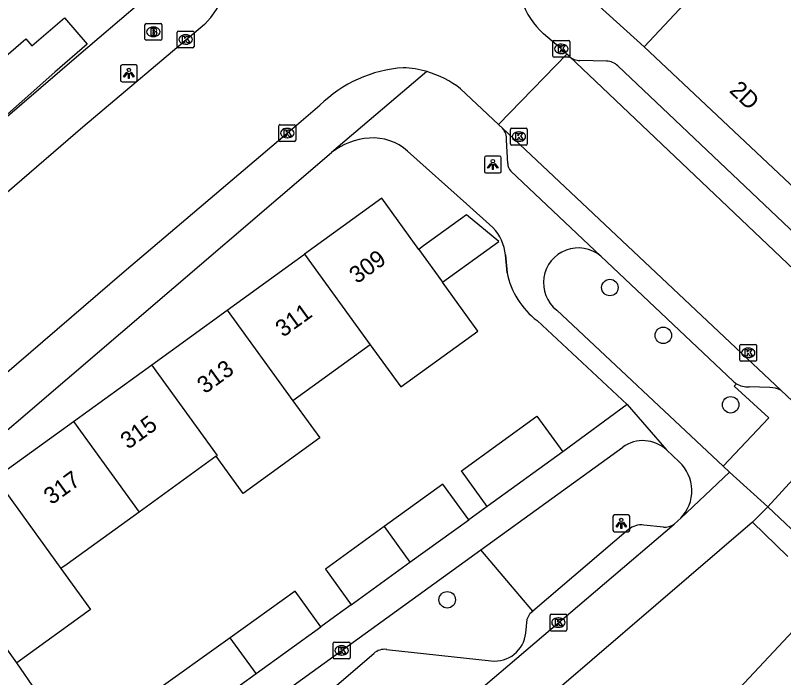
# Model space of a CAD drawing. Extents: x 159040 to 160094, y 381214 to 382518.
# Drawn here: x 159385.18 to 159430.76, y 381547.21 to 381586.53 of the extents above; entities that cross this region are included whole.
import ezdxf

# ---------------------------------------------------------------- set-up
doc = ezdxf.new("R2010")
doc.units = 0
for name, color, linetype in [('IMGEO_Boom', 7, 'Continuous'), ('IMGEO_Brandkraan', 7, 'Continuous'), ('IMGEO_Kolk', 7, 'Continuous'), ('IMGEO_Lichtpunt', 7, 'Continuous'), ('IMGEO_Muur', 7, 'Continuous'), ('IMGEO_Pand', 7, 'Continuous'), ('IMGEO_Pand_nummerreeks', 7, 'Continuous'), ('IMGEO_Parkeervlak_open', 7, 'Continuous'), ('IMGEO_Rijbaan_lokaal_gesloten', 7, 'Continuous'), ('IMGEO_Rijbaan_lokaal_open', 7, 'Continuous'), ('IMGEO_Voetpad_open', 7, 'Continuous')]:
    doc.layers.add(name, color=color, linetype=linetype)

msp = doc.modelspace()

# ---------------------------------------------------------------- linework, layer by layer
at = {"layer": 'IMGEO_Boom'}
for centre in [(159420.453, 381570.372), (159423.621, 381567.533), (159427.616, 381563.413), (159410.804, 381551.836)]:
    msp.add_circle(centre, 0.489, dxfattribs=at)
at = {"layer": 'IMGEO_Brandkraan'}
for p, q in [((159392.871, 381585.124), (159392.871, 381585.976)), ((159392.946, 381586.05), (159393.798, 381586.05)), ((159393.359, 381585.83), (159393.384, 381585.83)), ((159393.872, 381585.976), (159393.872, 381585.124)), ((159393.798, 381585.05), (159392.946, 381585.05)), ((159393.382, 381585.27), (159393.357, 381585.27))]:
    msp.add_line(p, q, dxfattribs=at)
for points in [[(159392.871, 381585.124), (159392.871, 381585.976)], [(159392.946, 381586.05), (159393.798, 381586.05)], [(159393.872, 381585.976), (159393.872, 381585.124)], [(159393.219, 381585.75), (159393.219, 381585.35), (159393.432, 381585.35)], [(159393.45, 381585.75), (159393.219, 381585.75)], [(159393.398, 381585.669), (159393.344, 381585.669), (159393.344, 381585.593)], [(159393.344, 381585.593), (159393.397, 381585.593)], [(159393.406, 381585.517), (159393.344, 381585.517), (159393.344, 381585.436)], [(159393.344, 381585.436), (159393.406, 381585.436)], [(159393.798, 381585.05), (159392.946, 381585.05)]]:
    msp.add_lwpolyline(points, dxfattribs=at)
for centre, radius, start, end in [((159392.948, 381585.974), 0.0765, 91.552, 178.448), ((159392.948, 381585.974), 0.0765, 91.552, 178.448), ((159393.796, 381585.974), 0.0765, 1.552, 88.448), ((159393.796, 381585.974), 0.0765, 1.552, 88.448), ((159393.399, 381585.631), 0.0379, 267.8285, 90.9355), ((159393.407, 381585.476), 0.0404, 269.8759, 90.5077), ((159393.438, 381585.601), 0.251, 268.6676, 293.5347), ((159393.454, 381585.605), 0.145, 59.4692, 91.5367), ((159393.479, 381585.652), 0.0922, 285.5137, 58.1501), ((159393.484, 381585.46), 0.105, 301.3115, 78.989), ((159392.948, 381585.126), 0.0765, 181.552, 268.448), ((159392.948, 381585.126), 0.0765, 181.552, 268.448), ((159393.796, 381585.126), 0.0765, 271.552, 358.448), ((159393.796, 381585.126), 0.0765, 271.552, 358.448)]:
    msp.add_arc(centre, radius, start, end, dxfattribs=at)
for centre, major_axis, ratio, start_param, end_param in [((159393.358, 381585.55), (-0.387, 0.002), 0.722429, 4.712389, 7.853982), ((159393.383, 381585.55), (-0.39, 0.002), 0.717154, 1.570796, 4.712389)]:
    msp.add_ellipse(centre, major_axis=major_axis, ratio=ratio, start_param=start_param, end_param=end_param, dxfattribs=at)
at = {"layer": 'IMGEO_Kolk'}
for p, q in [((159394.78, 381584.674), (159394.78, 381585.526)), ((159394.855, 381585.6), (159395.707, 381585.6)), ((159395.268, 381585.38), (159395.293, 381585.38)), ((159395.781, 381585.526), (159395.781, 381584.674)), ((159417.075, 381584.114), (159417.075, 381584.966)), ((159417.15, 381585.04), (159418.002, 381585.04)), ((159418.076, 381584.966), (159418.076, 381584.114)), ((159395.707, 381584.6), (159394.855, 381584.6)), ((159395.291, 381584.82), (159395.266, 381584.82)), ((159417.563, 381584.82), (159417.588, 381584.82)), ((159418.002, 381584.04), (159417.15, 381584.04)), ((159417.586, 381584.26), (159417.561, 381584.26)), ((159400.812, 381579.115), (159400.812, 381579.967)), ((159400.887, 381580.041), (159401.739, 381580.041)), ((159401.813, 381579.967), (159401.813, 381579.115)), ((159401.3, 381579.821), (159401.325, 381579.821)), ((159414.554, 381578.906), (159414.554, 381579.758)), ((159414.629, 381579.832), (159415.481, 381579.832)), ((159415.042, 381579.612), (159415.067, 381579.612)), ((159415.555, 381579.758), (159415.555, 381578.906)), ((159401.739, 381579.041), (159400.887, 381579.041)), ((159401.323, 381579.261), (159401.298, 381579.261)), ((159415.065, 381579.052), (159415.04, 381579.052)), ((159415.481, 381578.832), (159414.629, 381578.832)), ((159428.161, 381566.07), (159428.161, 381566.922)), ((159428.236, 381566.996), (159429.088, 381566.996)), ((159428.649, 381566.776), (159428.674, 381566.776)), ((159429.162, 381566.922), (159429.162, 381566.07)), ((159428.672, 381566.216), (159428.647, 381566.216)), ((159429.088, 381565.996), (159428.236, 381565.996)), ((159416.901, 381550.055), (159416.901, 381550.907)), ((159416.976, 381550.981), (159417.828, 381550.981)), ((159417.389, 381550.761), (159417.414, 381550.761)), ((159417.902, 381550.907), (159417.902, 381550.055)), ((159417.828, 381549.981), (159416.976, 381549.981)), ((159417.412, 381550.201), (159417.387, 381550.201)), ((159404.117, 381549.329), (159404.969, 381549.329)), ((159404.042, 381548.403), (159404.042, 381549.255)), ((159404.53, 381549.109), (159404.555, 381549.109)), ((159405.043, 381549.255), (159405.043, 381548.403)), ((159404.553, 381548.549), (159404.528, 381548.549)), ((159404.969, 381548.329), (159404.117, 381548.329))]:
    msp.add_line(p, q, dxfattribs=at)
for points in [[(159394.78, 381584.674), (159394.78, 381585.526)], [(159394.855, 381585.6), (159395.707, 381585.6)], [(159395.781, 381585.526), (159395.781, 381584.674)], [(159395.101, 381585.3), (159395.224, 381585.3), (159395.224, 381585.149), (159395.354, 381585.3), (159395.518, 381585.3), (159395.372, 381585.149), (159395.525, 381584.9), (159395.373, 381584.9), (159395.288, 381585.064), (159395.224, 381584.997), (159395.224, 381584.9), (159395.101, 381584.9), (159395.101, 381585.3)], [(159417.075, 381584.114), (159417.075, 381584.966)], [(159417.15, 381585.04), (159418.002, 381585.04)], [(159418.076, 381584.966), (159418.076, 381584.114)], [(159395.707, 381584.6), (159394.855, 381584.6)], [(159417.396, 381584.74), (159417.519, 381584.74), (159417.519, 381584.589), (159417.649, 381584.74), (159417.813, 381584.74), (159417.667, 381584.589), (159417.82, 381584.34), (159417.668, 381584.34), (159417.583, 381584.504), (159417.519, 381584.437), (159417.519, 381584.34), (159417.396, 381584.34), (159417.396, 381584.74)], [(159418.002, 381584.04), (159417.15, 381584.04)], [(159400.812, 381579.115), (159400.812, 381579.967)], [(159400.887, 381580.041), (159401.739, 381580.041)], [(159401.813, 381579.967), (159401.813, 381579.115)], [(159401.133, 381579.741), (159401.256, 381579.741), (159401.256, 381579.59), (159401.386, 381579.741), (159401.55, 381579.741), (159401.404, 381579.59), (159401.557, 381579.341), (159401.405, 381579.341), (159401.32, 381579.505), (159401.256, 381579.438), (159401.256, 381579.341), (159401.133, 381579.341), (159401.133, 381579.741)], [(159414.554, 381578.906), (159414.554, 381579.758)], [(159414.629, 381579.832), (159415.481, 381579.832)], [(159414.875, 381579.532), (159414.998, 381579.532), (159414.998, 381579.381), (159415.128, 381579.532), (159415.292, 381579.532), (159415.146, 381579.381), (159415.299, 381579.132), (159415.147, 381579.132), (159415.062, 381579.296), (159414.998, 381579.229), (159414.998, 381579.132), (159414.875, 381579.132), (159414.875, 381579.532)], [(159415.555, 381579.758), (159415.555, 381578.906)], [(159401.739, 381579.041), (159400.887, 381579.041)], [(159415.481, 381578.832), (159414.629, 381578.832)], [(159428.161, 381566.07), (159428.161, 381566.922)], [(159428.236, 381566.996), (159429.088, 381566.996)], [(159428.482, 381566.696), (159428.605, 381566.696), (159428.605, 381566.545), (159428.735, 381566.696), (159428.899, 381566.696), (159428.753, 381566.545), (159428.906, 381566.296), (159428.754, 381566.296), (159428.669, 381566.46), (159428.605, 381566.393), (159428.605, 381566.296), (159428.482, 381566.296), (159428.482, 381566.696)], [(159429.162, 381566.922), (159429.162, 381566.07)], [(159429.088, 381565.996), (159428.236, 381565.996)], [(159416.901, 381550.055), (159416.901, 381550.907)], [(159416.976, 381550.981), (159417.828, 381550.981)], [(159417.222, 381550.681), (159417.345, 381550.681), (159417.345, 381550.53), (159417.475, 381550.681), (159417.639, 381550.681), (159417.493, 381550.53), (159417.646, 381550.281), (159417.494, 381550.281), (159417.409, 381550.445), (159417.345, 381550.378), (159417.345, 381550.281), (159417.222, 381550.281), (159417.222, 381550.681)], [(159417.902, 381550.907), (159417.902, 381550.055)], [(159417.828, 381549.981), (159416.976, 381549.981)], [(159404.117, 381549.329), (159404.969, 381549.329)], [(159404.042, 381548.403), (159404.042, 381549.255)], [(159404.363, 381549.029), (159404.486, 381549.029), (159404.486, 381548.878), (159404.616, 381549.029), (159404.78, 381549.029), (159404.634, 381548.878), (159404.787, 381548.629), (159404.635, 381548.629), (159404.55, 381548.793), (159404.486, 381548.726), (159404.486, 381548.629), (159404.363, 381548.629), (159404.363, 381549.029)], [(159405.043, 381549.255), (159405.043, 381548.403)], [(159404.969, 381548.329), (159404.117, 381548.329)]]:
    msp.add_lwpolyline(points, dxfattribs=at)
for centre, start, end in [((159394.857, 381585.524), 91.552, 178.448), ((159394.857, 381585.524), 91.552, 178.448), ((159395.705, 381585.524), 1.552, 88.448), ((159395.705, 381585.524), 1.552, 88.448), ((159417.152, 381584.964), 91.552, 178.448), ((159417.152, 381584.964), 91.552, 178.448), ((159418, 381584.964), 1.552, 88.448), ((159418, 381584.964), 1.552, 88.448), ((159394.857, 381584.676), 181.552, 268.448), ((159394.857, 381584.676), 181.552, 268.448), ((159395.705, 381584.676), 271.552, 358.448), ((159395.705, 381584.676), 271.552, 358.448), ((159417.152, 381584.116), 181.552, 268.448), ((159417.152, 381584.116), 181.552, 268.448), ((159418, 381584.116), 271.552, 358.448), ((159418, 381584.116), 271.552, 358.448), ((159400.889, 381579.965), 91.552, 178.448), ((159400.889, 381579.965), 91.552, 178.448), ((159401.737, 381579.965), 1.552, 88.448), ((159401.737, 381579.965), 1.552, 88.448), ((159414.631, 381579.756), 91.552, 178.448), ((159414.631, 381579.756), 91.552, 178.448), ((159415.479, 381579.756), 1.552, 88.448), ((159415.479, 381579.756), 1.552, 88.448), ((159400.889, 381579.117), 181.552, 268.448), ((159400.889, 381579.117), 181.552, 268.448), ((159401.737, 381579.117), 271.552, 358.448), ((159401.737, 381579.117), 271.552, 358.448), ((159414.631, 381578.908), 181.552, 268.448), ((159414.631, 381578.908), 181.552, 268.448), ((159415.479, 381578.908), 271.552, 358.448), ((159415.479, 381578.908), 271.552, 358.448), ((159428.238, 381566.92), 91.552, 178.448), ((159428.238, 381566.92), 91.552, 178.448), ((159429.086, 381566.92), 1.552, 88.448), ((159429.086, 381566.92), 1.552, 88.448), ((159428.238, 381566.072), 181.552, 268.448), ((159428.238, 381566.072), 181.552, 268.448), ((159429.086, 381566.072), 271.552, 358.448), ((159429.086, 381566.072), 271.552, 358.448), ((159416.978, 381550.905), 91.552, 178.448), ((159416.978, 381550.905), 91.552, 178.448), ((159417.826, 381550.905), 1.552, 88.448), ((159417.826, 381550.905), 1.552, 88.448), ((159416.978, 381550.057), 181.552, 268.448), ((159416.978, 381550.057), 181.552, 268.448), ((159417.826, 381550.057), 271.552, 358.448), ((159417.826, 381550.057), 271.552, 358.448), ((159404.119, 381549.253), 91.552, 178.448), ((159404.119, 381549.253), 91.552, 178.448), ((159404.967, 381549.253), 1.552, 88.448), ((159404.967, 381549.253), 1.552, 88.448), ((159404.119, 381548.405), 181.552, 268.448), ((159404.119, 381548.405), 181.552, 268.448), ((159404.967, 381548.405), 271.552, 358.448), ((159404.967, 381548.405), 271.552, 358.448)]:
    msp.add_arc(centre, 0.0765, start, end, dxfattribs=at)
for centre, major_axis, ratio, start_param, end_param in [((159395.267, 381585.1), (-0.387, 0.002), 0.722429, 4.712389, 7.853982), ((159395.292, 381585.1), (-0.39, 0.002), 0.717154, 1.570796, 4.712389), ((159417.562, 381584.54), (-0.387, 0.002), 0.722429, 4.712389, 7.853982), ((159417.587, 381584.54), (-0.39, 0.002), 0.717154, 1.570796, 4.712389), ((159401.299, 381579.541), (-0.387, 0.002), 0.722429, 4.712389, 7.853982), ((159401.324, 381579.541), (-0.39, 0.002), 0.717154, 1.570796, 4.712389), ((159415.041, 381579.332), (-0.387, 0.002), 0.722429, 4.712389, 7.853982), ((159415.066, 381579.332), (-0.39, 0.002), 0.717154, 1.570796, 4.712389), ((159428.648, 381566.496), (-0.387, 0.002), 0.722429, 4.712389, 7.853982), ((159428.673, 381566.496), (-0.39, 0.002), 0.717154, 1.570796, 4.712389), ((159417.388, 381550.481), (-0.387, 0.002), 0.722429, 4.712389, 7.853982), ((159417.413, 381550.481), (-0.39, 0.002), 0.717154, 1.570796, 4.712389), ((159404.529, 381548.829), (-0.387, 0.002), 0.722429, 4.712389, 7.853982), ((159404.554, 381548.829), (-0.39, 0.002), 0.717154, 1.570796, 4.712389)]:
    msp.add_ellipse(centre, major_axis=major_axis, ratio=ratio, start_param=start_param, end_param=end_param, dxfattribs=at)
at = {"layer": 'IMGEO_Lichtpunt'}
for p, q in [((159392.321, 381583.586), (159391.513, 381583.586)), ((159392.321, 381583.586), (159391.513, 381583.586)), ((159391.419, 381583.491), (159391.419, 381582.684)), ((159391.419, 381583.491), (159391.419, 381582.684)), ((159392.415, 381582.684), (159392.415, 381583.491)), ((159392.415, 381582.684), (159392.415, 381583.491)), ((159391.513, 381582.59), (159392.321, 381582.59)), ((159391.513, 381582.59), (159392.321, 381582.59)), ((159413.009, 381578.077), (159413.009, 381577.27)), ((159413.009, 381578.077), (159413.009, 381577.27)), ((159413.911, 381578.172), (159413.103, 381578.172)), ((159413.911, 381578.172), (159413.103, 381578.172)), ((159414.005, 381577.27), (159414.005, 381578.077)), ((159414.005, 381577.27), (159414.005, 381578.077)), ((159413.103, 381577.176), (159413.911, 381577.176)), ((159413.103, 381577.176), (159413.911, 381577.176)), ((159420.633, 381556.78), (159420.633, 381555.973)), ((159420.633, 381556.78), (159420.633, 381555.973)), ((159421.535, 381556.875), (159420.727, 381556.875)), ((159421.535, 381556.875), (159420.727, 381556.875)), ((159421.629, 381555.973), (159421.629, 381556.78)), ((159421.629, 381555.973), (159421.629, 381556.78)), ((159420.727, 381555.879), (159421.535, 381555.879)), ((159420.727, 381555.879), (159421.535, 381555.879))]:
    msp.add_line(p, q, dxfattribs=at)
for points in [[(159391.793, 381583.155), (159391.832, 381583.127), (159391.644, 381582.865), (159391.606, 381582.892), (159391.793, 381583.155)], [(159391.895, 381583.107), (159391.942, 381583.107), (159391.942, 381582.785), (159391.895, 381582.785), (159391.895, 381583.107)], [(159392.005, 381583.127), (159392.043, 381583.154), (159392.23, 381582.892), (159392.191, 381582.864), (159392.005, 381583.127)], [(159413.383, 381577.741), (159413.422, 381577.713), (159413.234, 381577.451), (159413.196, 381577.478), (159413.383, 381577.741)], [(159413.485, 381577.693), (159413.532, 381577.693), (159413.532, 381577.371), (159413.485, 381577.371), (159413.485, 381577.693)], [(159413.595, 381577.713), (159413.633, 381577.74), (159413.82, 381577.478), (159413.781, 381577.45), (159413.595, 381577.713)], [(159421.007, 381556.444), (159421.046, 381556.416), (159420.858, 381556.154), (159420.82, 381556.181), (159421.007, 381556.444)], [(159421.109, 381556.396), (159421.156, 381556.396), (159421.156, 381556.074), (159421.109, 381556.074), (159421.109, 381556.396)], [(159421.219, 381556.416), (159421.257, 381556.443), (159421.444, 381556.181), (159421.405, 381556.153), (159421.219, 381556.416)]]:
    msp.add_lwpolyline(points, dxfattribs=at)
for centre in [(159391.918, 381583.289), (159413.508, 381577.875), (159421.132, 381556.578)]:
    msp.add_circle(centre, 0.0994, dxfattribs=at)
for centre, start, end in [((159391.513, 381583.491), 90, 180), ((159391.513, 381583.491), 90, 180), ((159392.321, 381583.491), 0, 90), ((159392.321, 381583.491), 0, 90), ((159391.513, 381582.684), 180, 270), ((159391.513, 381582.684), 180, 270), ((159392.321, 381582.684), 270, 0), ((159392.321, 381582.684), 270, 360), ((159413.103, 381578.077), 90, 180), ((159413.103, 381578.077), 90, 180), ((159413.911, 381578.077), 0, 90), ((159413.911, 381578.077), 0, 90), ((159413.103, 381577.27), 180, 270), ((159413.103, 381577.27), 180, 270), ((159413.911, 381577.27), 270, 0), ((159413.911, 381577.27), 270, 360), ((159420.727, 381556.78), 90, 180), ((159420.727, 381556.78), 90, 180), ((159421.535, 381556.78), 0, 90), ((159421.535, 381556.78), 0, 90), ((159420.727, 381555.973), 180, 270), ((159420.727, 381555.973), 180, 270), ((159421.535, 381555.973), 270, 0), ((159421.535, 381555.973), 270, 360)]:
    msp.add_arc(centre, 0.0946, start, end, dxfattribs=at)
at = {"layer": 'IMGEO_Muur'}
for points in [[(159380.047, 381576.553), (159388.939, 381584.182)], [(159411.954, 381575.332), (159413.508, 381573.935)], [(159414.355, 381571.25), (159414.26, 381572.305)], [(159416.13, 381568.406), (159421.484, 381563.431)], [(159421.484, 381563.431), (159417.657, 381560.625)]]:
    msp.add_lwpolyline(points, dxfattribs=at)
for centre, radius, start, end in [((159411.578, 381572.056), 2.694, 5.3026, 44.2298), ((159419.038, 381572.197), 4.778, 191.4309, 232.5074)]:
    msp.add_arc(centre, radius, start, end, dxfattribs=at)
at = {"layer": 'IMGEO_Pand'}
for points in [[(159422.487, 381584.653), (159437.43, 381600.625), (159438.757, 381599.344), (159438.795, 381599.385), (159441.715, 381602.495), (159443.023, 381601.267), (159444.183, 381602.502), (159445.162, 381601.583), (159446.596, 381603.11), (159452.574, 381597.495)], [(159371.392, 381584.659), (159378.048, 381578.425), (159385.803, 381585.139), (159386.165, 381584.722), (159388.093, 381586.391), (159389.45, 381584.825), (159387.521, 381583.155), (159381.857, 381578.152)], [(159432.139, 381575.587), (159422.487, 381584.653)], [(159409.116, 381572.64), (159406.921, 381575.673), (159402.337, 381572.355)], [(159410.532, 381570.685), (159413.865, 381573.098), (159411.945, 381574.688), (159409.405, 381572.849), (159409.116, 381572.64)], [(159409.116, 381572.64), (159410.532, 381570.685)], [(159397.753, 381569.037), (159402.337, 381572.355)], [(159402.337, 381572.355), (159406.236, 381566.97)], [(159406.236, 381566.97), (159408.044, 381564.474), (159412.627, 381567.791), (159410.532, 381570.685)], [(159393.27, 381565.792), (159397.753, 381569.037)], [(159397.753, 381569.037), (159401.652, 381563.652)], [(159406.236, 381566.97), (159401.652, 381563.652)], [(159388.621, 381562.428), (159393.27, 381565.792)], [(159397.101, 381560.358), (159397.169, 381560.407), (159393.27, 381565.792)], [(159401.652, 381563.652), (159403.251, 381561.443), (159398.7, 381558.148), (159397.101, 381560.358)], [(159413.178, 381557.383), (159411.645, 381559.5), (159416.124, 381562.742), (159417.657, 381560.625)], [(159383.989, 381559.075), (159388.621, 381562.428)], [(159388.621, 381562.428), (159392.521, 381557.042)], [(159397.101, 381560.358), (159392.521, 381557.042)], [(159417.657, 381560.625), (159413.178, 381557.383)], [(159383.989, 381559.075), (159387.888, 381553.689)], [(159412.08, 381556.588), (159410.547, 381558.705), (159407.061, 381556.182)], [(159392.521, 381557.042), (159388.256, 381553.955), (159387.888, 381553.689)], [(159407.061, 381556.182), (159403.575, 381553.659), (159405.108, 381551.542)], [(159407.061, 381556.182), (159408.594, 381554.065)], [(159408.594, 381554.065), (159412.08, 381556.588)], [(159385.277, 381548.095), (159382.55, 381551.861), (159379.618, 381555.911)], [(159405.108, 381551.542), (159408.594, 381554.065)], [(159387.888, 381553.689), (159389.647, 381551.259), (159385.277, 381548.095)], [(159403.307, 381550.238), (159401.774, 381552.355), (159397.93, 381549.572)], [(159432.049, 381542.569), (159431.94, 381542.671), (159429.789, 381540.372), (159425.809, 381544.095), (159432.5, 381551.246), (159436.589, 381547.419)], [(159399.463, 381547.456), (159403.307, 381550.238)], [(159397.93, 381549.572), (159393.273, 381546.25)], [(159399.463, 381547.456), (159397.93, 381549.572)], [(159394.828, 381544.101), (159399.463, 381547.456)]]:
    msp.add_lwpolyline(points, dxfattribs=at)
at = {"layer": 'IMGEO_Parkeervlak_open'}
for points in [[(159427.765, 381564.814), (159419.911, 381572.241)], [(159423.626, 381556.14), (159422.461, 381556.274)], [(159421.56, 381556), (159415.892, 381551.169)]]:
    msp.add_lwpolyline(points, dxfattribs=at)
for centre, radius, start, end in [((159428.605, 381565.673), 1.201, 225.6376, 237.4762), ((159422.325, 381555.104), 1.178, 83.3486, 130.4812), ((159423.687, 381557.111), 0.973, 266.412, 306.905)]:
    msp.add_arc(centre, radius, start, end, dxfattribs=at)
at = {"layer": 'IMGEO_Rijbaan_lokaal_gesloten'}
for points in [[(159396.399, 381585.982), (159389.177, 381579.892), (159384.685, 381576.02), (159383.18, 381574.694), (159380.332, 381572.186), (159379.759, 381571.681), (159375.809, 381568.311)], [(159417.904, 381584.227), (159417.545, 381584.568), (159416.522, 381585.438)], [(159413.837, 381580.05), (159417.904, 381584.227)], [(159411.59, 381582.168), (159413.837, 381580.05)], [(159381.263, 381562.391), (159391.641, 381571.315), (159401.441, 381579.651), (159403.253, 381581.19)]]:
    msp.add_lwpolyline(points, dxfattribs=at)
for centre, radius, start, end in [((159392.019, 381590.229), 6.101, 315.8819, 39.1255), ((159419.638, 381588.92), 4.672, 198.9924, 228.1717), ((159408.712, 381575.68), 7.756, 93.8281, 134.7344), ((159407.967, 381577.546), 5.878, 73.8344, 87.7821), ((159407.972, 381577.582), 5.841, 51.7293, 73.7876)]:
    msp.add_arc(centre, radius, start, end, dxfattribs=at)
at = {"layer": 'IMGEO_Rijbaan_lokaal_open'}
for points in [[(159418.037, 381584.101), (159417.904, 381584.227)], [(159418.037, 381584.101), (159435.701, 381567.331), (159440.803, 381562.65)], [(159414.074, 381579.827), (159413.837, 381580.05)], [(159430.611, 381564.257), (159414.074, 381579.827)], [(159434.171, 381560.918), (159430.611, 381564.257)], [(159424.658, 381556.679), (159427.555, 381559.41)], [(159429.817, 381557.352), (159427.555, 381559.41)], [(159429.817, 381557.352), (159428.908, 381556.436)], [(159424.658, 381556.679), (159424.489, 381556.52), (159424.271, 381556.333)], [(159400.002, 381535.554), (159410.352, 381544.44), (159411.874, 381545.767), (159424.271, 381556.333)], [(159428.908, 381556.436), (159413.662, 381543.353)]]:
    msp.add_lwpolyline(points, dxfattribs=at)
at = {"layer": 'IMGEO_Voetpad_open'}
for points in [[(159417.572, 381589.129), (159422.487, 381584.653)], [(159381.857, 381578.152), (159381.88, 381578.125), (159388.939, 381584.182), (159393.769, 381588.327)], [(159420.259, 381583.811), (159418.68, 381583.848)], [(159440.803, 381562.65), (159440.648, 381562.979), (159440.383, 381564.927), (159440.131, 381565.408), (159436.778, 381568.485), (159420.923, 381583.536)], [(159409.603, 381583.191), (159403.941, 381578.38)], [(159414.392, 381577.742), (159414.326, 381579.126)], [(159378.876, 381556.936), (159403.941, 381578.38)], [(159408.456, 381578.476), (159411.954, 381575.332), (159413.508, 381573.935)], [(159419.911, 381572.241), (159414.582, 381577.28)], [(159414.26, 381572.305), (159414.355, 381571.25)], [(159427.18, 381559.761), (159417.299, 381569.029)], [(159416.13, 381568.406), (159421.484, 381563.431)], [(159427.959, 381564.66), (159427.834, 381564.527), (159429.878, 381562.638), (159427.18, 381559.761)], [(159429.941, 381564.437), (159428.722, 381564.472)], [(159421.484, 381563.431), (159417.657, 381560.625)], [(159421.484, 381563.431), (159423.818, 381560.729)], [(159412.792, 381554.8), (159421.213, 381560.895)], [(159423.818, 381560.729), (159424.572, 381560.022)], [(159429.817, 381557.352), (159432.38, 381560.138), (159434.346, 381558.364), (159434.475, 381558.498)], [(159427.555, 381559.41), (159427.18, 381559.761)], [(159413.178, 381557.383), (159412.08, 381556.588)], [(159432.255, 381555.05), (159429.817, 381557.352)], [(159431.017, 381554.403), (159428.908, 381556.436)], [(159393.502, 381540.837), (159412.792, 381554.8)], [(159415.892, 381551.169), (159412.792, 381554.8)], [(159405.108, 381551.542), (159404.111, 381550.82), (159403.307, 381550.238)], [(159415.46, 381549.851), (159415.55, 381550.687), (159415.733, 381551.034), (159415.892, 381551.169)], [(159407.21, 381548.892), (159413.418, 381548.21)], [(159395.802, 381539.516), (159406.45, 381548.657)], [(159388.772, 381542.991), (159385.277, 381548.095)]]:
    msp.add_lwpolyline(points, dxfattribs=at)
for centre, radius, start, end in [((159418.694, 381584.826), 0.978, 227.8399, 269.204), ((159420.234, 381582.811), 1, 46.4512, 88.5544), ((159413.398, 381579.188), 0.93, 356.1663, 43.3794), ((159406.436, 381575.24), 4.01, 93.5626, 128.4748), ((159406.416, 381576.181), 3.07, 48.366, 94.28), ((159415.094, 381577.761), 0.702, 181.5114, 223.199), ((159411.578, 381572.056), 2.694, 5.3026, 44.2298), ((159418.582, 381570.654), 2.07, 50.0602, 231.7037), ((159419.038, 381572.197), 4.778, 191.4309, 232.5074), ((159428.658, 381565.856), 1.385, 239.6799, 272.6367), ((159429.927, 381563.047), 1.39, 60.5131, 89.4113), ((159422.415, 381559.233), 2.051, 46.8278, 125.8799), ((159422.962, 381558.308), 2.351, 316.1504, 46.7969), ((159413.621, 381550.048), 1.85, 263.6988, 353.8736), ((159407.103, 381547.893), 1.005, 83.8606, 130.5037)]:
    msp.add_arc(centre, radius, start, end, dxfattribs=at)

# ---------------------------------------------------------------- texts
at = {"layer": 'IMGEO_Pand_nummerreeks'}
for s, rotation, p in [('2D', 316.7933, (159427.49, 381582.011)), ('309', 35.8958, (159405.452, 381570.561)), ('311', 35.8971, (159401.068, 381567.387)), ('313', 35.8958, (159396.425, 381564.028)), ('315', 35.8958, (159391.875, 381560.734)), ('317', 35.8958, (159387.324, 381557.44))]:
    msp.add_text(s, height=1, rotation=rotation, dxfattribs=at).set_placement(p)

doc.saveas('drawing.dxf')
